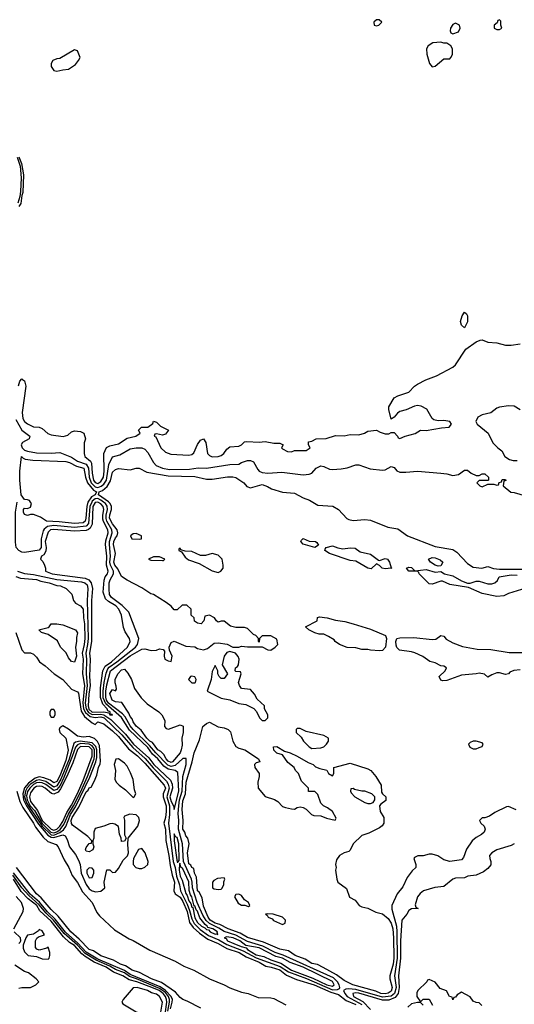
# Model space of a CAD drawing. Header units: inches. Extents: x 2348352 to 2479776, y 460422 to 613655.
# Tile 402 of 590: x 2422956 to 2426330, y 546576 to 553288. Entities that reach past the tile are written whole.
import ezdxf

# ---------------------------------------------------------------- set-up
doc = ezdxf.new("R2010")
doc.units = ezdxf.units.IN
doc.header["$MEASUREMENT"] = 0
doc.layers.add('C4524', color=7, linetype='Continuous')
doc.layers.add('C4525', color=7, linetype='Continuous')

msp = doc.modelspace()

# ---------------------------------------------------------------- linework, layer by layer
at = {"layer": 'C4524', "color": 4}
for points, elevation in [([(2423447.1, 550000), (2423433.6, 549970), (2423425.6, 549854.4), (2423410, 549834.5), (2423330, 549827.1), (2423190, 549839.3), (2423146.8, 549833.2), (2423123.8, 549816.2), (2423116.1, 549803.9), (2423103, 549750), (2423102.9, 549690), (2423090, 549672.3), (2422990, 549656.5), (2422970, 549659.4), (2422949.2, 549669.2), (2422932.9, 549690), (2422926.7, 549726.7), (2422927.1, 549930), (2422939.5, 550000)], 32), ([(2422930, 549493.6), (2422961.1, 549481.1), (2423070, 549471), (2423099.6, 549459.6), (2423158, 549450), (2423210, 549432), (2423234, 549430), (2423274, 549410), (2423312, 549372), (2423324, 549330), (2423336, 549310), (2423372, 549292), (2423390, 549270.8), (2423392.2, 549210), (2423398.7, 549170), (2423400.1, 549070), (2423397, 549030), (2423382.6, 548970), (2423389.3, 548930), (2423384.5, 548830), (2423398.5, 548750), (2423387.8, 548632.2), (2423392.5, 548590), (2423404.9, 548564.9), (2423437.5, 548537.5), (2423470, 548532.2), (2423510, 548535.7), (2423531.6, 548530), (2423653.8, 548413.8), (2423727, 548327), (2423812.7, 548252.7), (2423867.6, 548187.6), (2423956.7, 548096.7), (2423970, 548076.5), (2423975.4, 548050), (2423959.4, 547990), (2423978.9, 547930), (2423978.6, 547870), (2423971.7, 547810), (2424003.8, 547550), (2424016.2, 547510), (2424026.5, 547450), (2424046.7, 547390), (2424052.9, 547350), (2424098.5, 547258.5), (2424115.4, 547215.4), (2424130, 547158.9), (2424146.5, 547126.5), (2424187.2, 547087.2), (2424244.7, 547044.7), (2424315.3, 547015.3), (2424370, 546984.1), (2424480.2, 546940.2), (2424570, 546893.1), (2424733.9, 546833.9), (2424790, 546797.1), (2424911.8, 546751.8), (2425090, 546675.7), (2425123.5, 546676.5), (2425136.8, 546683.2), (2425140.5, 546690), (2425135.8, 546710), (2425124.7, 546730), (2425096.2, 546756.2), (2424752.4, 546912.4), (2424699.7, 546930), (2424613.8, 546973.8), (2424510, 547004.6), (2424430, 547047.7), (2424350, 547072.6), (2424315.4, 547095.4), (2424250, 547127.5), (2424227.8, 547147.8), (2424205, 547185), (2424167.5, 547270), (2424134.1, 547370), (2424133.6, 547410), (2424128.2, 547430), (2424074.1, 547550), (2424066.1, 547670), (2424039.6, 547770), (2424042.1, 547830), (2424037.1, 547877.1), (2424041.1, 547930), (2424046.4, 547970), (2424064.8, 548030), (2424069.9, 548130), (2424091.6, 548210), (2424090.9, 548250.9), (2424070, 548251.2), (2424016.6, 548203.4), (2423990, 548197.7), (2423966.7, 548206.7), (2423884.1, 548290), (2423840.9, 548340.9), (2423729.2, 548449.2), (2423710, 548473.8), (2423674.9, 548534.9), (2423656.5, 548556.5), (2423561.3, 548630), (2423548.6, 548650), (2423543.2, 548670), (2423543.2, 548710), (2423550, 548753.4), (2423575.8, 548850), (2423710, 548951.6), (2423790, 548998), (2423810, 548998.8), (2423852.9, 548987.1), (2423890, 548990.8), (2423910, 548998.8), (2423935.3, 548995.3), (2423943.6, 548983.6), (2423941, 548950), (2423946, 548930), (2423970, 548918), (2423990, 548914), (2423995.3, 548950), (2423978, 548990), (2423975.3, 549010), (2423990, 549042), (2424009.3, 549050.7), (2424090, 549018), (2424150, 549012), (2424170, 549002), (2424210, 548992), (2424238, 549002), (2424282, 549038), (2424310, 549041), (2424370.8, 549030.8), (2424410, 549011.3), (2424450, 549011.3), (2424470, 549018), (2424510, 549012), (2424610, 549014), (2424650, 548992), (2424670, 548991.3), (2424698, 549010), (2424718, 549030), (2424710, 549066), (2424668.4, 549088.4), (2424610, 549088), (2424592, 549070), (2424590, 549046), (2424586, 549050), (2424586, 549070), (2424566, 549090), (2424550, 549098), (2424510, 549139), (2424490, 549144), (2424430, 549144), (2424393.6, 549153.6), (2424350, 549188.7), (2424330, 549188.7), (2424310, 549182), (2424298, 549190), (2424286, 549210), (2424250, 549228), (2424218, 549222), (2424212, 549190), (2424194, 549170), (2424170, 549175.3), (2424148.7, 549188.7), (2424146, 549210), (2424126, 549230), (2424126, 549270), (2424096.4, 549296.4), (2424063.6, 549296.4), (2424030, 549266), (2424010, 549266), (2423988.7, 549290), (2423955.5, 549315.5), (2423870, 549368.7), (2423850, 549374), (2423790, 549414.5), (2423690, 549466.6), (2423650, 549492.3), (2423624.7, 549544.7), (2423605.8, 549570), (2423599.3, 549590), (2423608.7, 549650), (2423595.6, 549710), (2423598, 549730), (2423610, 549757.1), (2423621.6, 549770), (2423625.4, 549790), (2423621.1, 549810), (2423590, 549851.2), (2423568.7, 549890), (2423570, 549913.4), (2423582.2, 549950), (2423581.6, 549970), (2423573.3, 549990), (2423564.2, 550000)], 28), ([(2422940.4, 549530), (2422990, 549513.6), (2423050, 549506.4), (2423210, 549471.5), (2423376.9, 549456.9), (2423399.5, 549450), (2423415.5, 549435.5), (2423421.5, 549410), (2423415.7, 549330), (2423422.4, 549070), (2423419.3, 549030), (2423406.2, 548970), (2423411.8, 548930), (2423408.5, 548830), (2423416.8, 548750), (2423403.8, 548630), (2423408.5, 548590), (2423425.4, 548565.4), (2423450, 548551), (2423510, 548553), (2423530, 548549.6), (2423576.8, 548516.8), (2423678.7, 548418.7), (2423731.8, 548350), (2423837.3, 548257.3), (2423871.9, 548210), (2423984, 548104), (2423996.2, 548076.2), (2423998.4, 548050), (2423980.4, 547990), (2423990, 547958.3), (2424006.4, 547930), (2424010, 547904.7), (2424041.7, 548030), (2424035.4, 548155.4), (2424017.2, 548170), (2423970, 548178.3), (2423940.5, 548200.5), (2423898.8, 548250), (2423862.3, 548282.3), (2423830, 548325.8), (2423704.4, 548444.4), (2423651.6, 548531.6), (2423544.3, 548624.3), (2423526.4, 548666.4), (2423525.5, 548710), (2423532.9, 548770), (2423545.8, 548834.2), (2423557.4, 548862.6), (2423566.2, 548873.8), (2423619.8, 548910), (2423746, 549010), (2423758.8, 549030), (2423769.8, 549070), (2423701.3, 549250), (2423655.9, 549295.9), (2423582.3, 549350), (2423569.8, 549370), (2423565.4, 549405.4), (2423567.3, 549450), (2423572.9, 549470), (2423595, 549510), (2423595.4, 549530), (2423574.9, 549570), (2423571.6, 549590), (2423575.7, 549630), (2423568.2, 549710), (2423569, 549731), (2423587.9, 549790), (2423585.6, 549810), (2423551.1, 549870), (2423546.8, 549886.8), (2423545.8, 549910), (2423554, 549950), (2423552.1, 549972.1), (2423541.3, 549990), (2423528.2, 550000)], 32), ([(2423421.2, 550000), (2423420.7, 549999.3), (2423413.6, 549970), (2423407.7, 549890), (2423402.3, 549870), (2423390, 549858.5), (2423330, 549854), (2423226.2, 549866.2), (2423138, 549870), (2423098, 549898), (2423050, 549915.3), (2423030, 549915.3), (2423010, 549909.2), (2422990, 549915.3), (2422981.2, 549930), (2422982, 549950), (2422990, 549958), (2423010, 549956), (2423030, 549964.7), (2423037.2, 549990), (2423029.6, 550000)], 28), ([(2424955.1, 550000), (2424990, 549979.1), (2425092.2, 549972.2), (2425130.8, 549950), (2425187.9, 549887.9), (2425201.4, 549881.4), (2425230, 549874.8), (2425310, 549880.5), (2425350, 549876.3), (2425468.5, 549828.5), (2425536.7, 549816.7), (2425601, 549770), (2425790, 549696.5), (2425910, 549676.9), (2425938.2, 549658.2), (2426010, 549580.4), (2426050, 549557), (2426109.6, 549550.4), (2426150, 549560.5), (2426188, 549548), (2426230, 549541.8), (2426390, 549542.7)], 28), ([(2426410, 549412.8), (2426290, 549377.6), (2426258.2, 549361.8), (2426210, 549355.1), (2426110, 549377.3), (2426017.5, 549417.5), (2425890, 549438), (2425840.1, 549460.1), (2425830, 549461.6), (2425770, 549440.4), (2425750, 549442), (2425681.2, 549510), (2425679.3, 549519.3), (2425670, 549528.7), (2425610, 549529.6), (2425595.3, 549550), (2425610, 549555.5), (2425630, 549554), (2425650.9, 549530.9), (2425730, 549539.3), (2425790, 549522.4), (2425830, 549526), (2425854, 549510), (2425910, 549497.3), (2425970, 549462), (2426010, 549446), (2426030, 549446.8), (2426070, 549460.5), (2426090, 549460.4), (2426150, 549442), (2426176.6, 549443.4), (2426198, 549450), (2426215.3, 549464.7), (2426226, 549490), (2426310, 549503.7), (2426350, 549502)], 24), ([(2422930.4, 549110), (2422970, 548992), (2422990, 548972), (2423030, 548972), (2423050, 548962), (2423070, 548942), (2423090.9, 548910.9), (2423130, 548884.7), (2423191.3, 548830), (2423251.3, 548790), (2423310, 548725.5), (2423350, 548706.8), (2423356.2, 548696.2), (2423365.2, 548650), (2423374.6, 548574.6), (2423398.1, 548538.1), (2423450, 548494), (2423470, 548484.7), (2423490, 548502), (2423530, 548488.2), (2423590, 548439.6), (2423630, 548401.1), (2423697.7, 548317.7), (2423760.9, 548270), (2423810, 548220.9), (2423942.6, 548070), (2423950.1, 548050), (2423935.6, 548010), (2423934.6, 547990), (2423955, 547930), (2423955.5, 547890), (2423951.4, 547850), (2423939.5, 547810), (2423950, 547771.3), (2423953.3, 547693.3), (2423974.6, 547590), (2423981.8, 547521.8), (2423996.1, 547456.1), (2424011.8, 547410), (2424007.7, 547350), (2424017.1, 547330), (2424050, 547305.8), (2424070, 547277.3), (2424097.9, 547210), (2424114, 547134), (2424140.4, 547100.4), (2424181.6, 547061.6), (2424240.2, 547020.2), (2424310, 546990.8), (2424370, 546957.1), (2424453.1, 546930), (2424500.9, 546900.9), (2424590, 546863.2), (2424635.6, 546835.6), (2424670.7, 546830), (2424730, 546811.4), (2424776, 546776), (2424845.4, 546745.4), (2424964.9, 546710), (2425078.6, 546658.6), (2425130, 546643), (2425183, 546603), (2425250, 546575.8)], 24), ([(2426370, 548856), (2426327.3, 548852.7), (2426300.7, 548839.3), (2426290, 548829), (2426270, 548824), (2426230, 548835.3), (2426210, 548835.3), (2426176.9, 548823.1), (2426150, 548806), (2426127.3, 548827.3), (2426090, 548834), (2426070, 548828), (2425970, 548819), (2425870, 548784), (2425842, 548782), (2425830, 548786), (2425818, 548810), (2425858, 548850), (2425868, 548870), (2425850, 548882), (2425830, 548884), (2425790, 548904), (2425753.6, 548913.6), (2425706.3, 548946.3), (2425652, 548972), (2425630, 548979.3), (2425548, 548990), (2425529.1, 549009.1), (2425524.7, 549024.7), (2425522, 549050), (2425528, 549070), (2425550, 549074.8), (2425644.1, 549075.9), (2425770, 549062), (2425794.2, 549065.8), (2425830, 549091.3), (2425850, 549086), (2425866.2, 549066.2), (2425910, 549040.5), (2425976.1, 549016.1), (2426076.1, 548996.1), (2426170, 548995.5), (2426295.2, 548975.2), (2426430, 548973.7)], 24), ([(2422937.1, 548030), (2422958.1, 547958.1), (2422977.5, 547917.5), (2423050, 547810.9), (2423063.3, 547783.3), (2423116.5, 547716.5), (2423147.1, 547687.1), (2423204.8, 547664.8), (2423219.6, 547650), (2423260.6, 547560.6), (2423291.3, 547510), (2423314.7, 547454.7), (2423350, 547405.7), (2423383.8, 547343.8), (2423451.3, 547270), (2423483, 547203), (2423500.4, 547180.4), (2423603.3, 547083.3), (2423702.7, 547022.7), (2423730.9, 547010.9), (2423844.9, 546944.9), (2424017, 546870), (2424076.7, 546836.7), (2424144.9, 546810), (2424250, 546751.1), (2424350, 546710.2), (2424390, 546687.9), (2424470, 546660.2), (2424514.8, 546650), (2424583.4, 546623.4), (2424670, 546620.6), (2424690, 546615.4), (2424772.5, 546572.5)], 16), ([(2426342.6, 547902.6), (2426290, 547923.7), (2426277.3, 547922.7), (2426196.8, 547883.2), (2426162, 547858), (2426130, 547848), (2426110, 547848), (2426092, 547830), (2426102, 547810), (2426124.7, 547790), (2426131.3, 547770), (2426124.7, 547750), (2426107.1, 547732.9), (2426070, 547713.2), (2426042.8, 547690), (2426005.2, 547634.8), (2425984, 547576), (2425970, 547561.2), (2425890, 547549), (2425850, 547561.2), (2425809.5, 547589.5), (2425770, 547599.3), (2425750, 547599.3), (2425708.9, 547588.9), (2425671.6, 547588.4), (2425650, 547578), (2425644.7, 547570), (2425658, 547530), (2425658, 547510), (2425633.4, 547486.6), (2425599.9, 547440.1), (2425570, 547378), (2425530.7, 547329.3), (2425495.5, 547250), (2425495.5, 547224.5), (2425527.1, 547110), (2425529.5, 547070), (2425531.2, 546890), (2425512.5, 546770), (2425523.4, 546690), (2425512.5, 546650), (2425490, 546632.3), (2425430, 546624.2), (2425250, 546678.3), (2425198.4, 546681.6), (2425181.2, 546678.8), (2425165.5, 546670), (2425173.6, 546650), (2425190.2, 546630), (2425290, 546574.8)], 28), ([(2426330.4, 547669.6), (2426310, 547659.3), (2426212, 547630), (2426176, 547610), (2426161, 547590), (2426162.8, 547570), (2426170.8, 547550), (2426170, 547528), (2426150, 547502), (2426121, 547479), (2426070, 547457.2), (2426014, 547450), (2425990, 547439), (2425930, 547436), (2425912, 547430), (2425850, 547379.3), (2425787.9, 547372.1), (2425710, 547349), (2425688.1, 547331.9), (2425671, 547310), (2425654, 547254), (2425658, 547238), (2425674, 547230), (2425630, 547228), (2425610, 547215.3), (2425596, 547190), (2425563.8, 547150), (2425553.5, 547010), (2425554.5, 546890), (2425539.7, 546770), (2425545.5, 546690), (2425537.3, 546650), (2425517.2, 546622.8), (2425474.5, 546605.5), (2425430, 546603.8), (2425270, 546652.1), (2425250, 546654.4), (2425228.5, 546650), (2425233.4, 546630), (2425296.1, 546596.1), (2425350, 546540.4)], 32), ([(2423984.6, 546544.6), (2423997.1, 546590), (2423997.5, 546610), (2423989.4, 546630), (2423951.5, 546671.5), (2423915.2, 546695.2), (2423710, 546780.5), (2423670, 546806.1), (2423490, 546884.3), (2423410, 546931.4), (2423352.3, 546992.3), (2423268.6, 547068.6), (2423197.1, 547157.1), (2423146.8, 547206.8), (2423091.9, 547271.9), (2423027.5, 547327.5), (2422913.3, 547473.3)], 24), ([(2424191.6, 546550), (2424098.1, 546598.1), (2424068.2, 546608.2), (2424050, 546622), (2424018.1, 546658.1), (2423924.3, 546724.3), (2423856.4, 546750), (2423773, 546793), (2423723.1, 546810), (2423678.6, 546838.6), (2423643.9, 546850), (2423597, 546877), (2423510, 546907), (2423460, 546940), (2423429.2, 546950), (2423361.1, 547021.1), (2423304.2, 547070), (2423217.7, 547177.7), (2423170, 547222.7), (2423102.8, 547302.8), (2423069.9, 547330), (2422934.8, 547510)], 16), ([(2423965.8, 546530), (2423978.4, 546590), (2423977.5, 546610), (2423970.4, 546630), (2423950, 546655.9), (2423910, 546684), (2423753.8, 546750), (2423705.6, 546765.6), (2423670, 546790.7), (2423610, 546813.7), (2423570, 546836.8), (2423476.7, 546876.7), (2423401.8, 546921.8), (2423350, 546978.7), (2423259.6, 547059.6), (2423187.4, 547150), (2423137.6, 547197.6), (2423090, 547255.5), (2423017.6, 547317.6), (2422970.9, 547370.9), (2422910, 547455.9)], 28), ([(2423948.7, 546510), (2423959.1, 546590), (2423956.9, 546610), (2423949.9, 546630), (2423935, 546650), (2423907.6, 546670), (2423857.8, 546690), (2423755.8, 546730), (2423702.3, 546742.3), (2423658.7, 546770), (2423596.5, 546796.5), (2423547.1, 546830), (2423463.5, 546863.5), (2423402.1, 546902.1), (2423380.3, 546920.3), (2423330, 546978.1), (2423296.9, 546996.9), (2423255.4, 547035.4), (2423170, 547144.2), (2423093.9, 547213.9), (2423072.4, 547250), (2423014.7, 547294.7), (2422965.6, 547345.6), (2422914.4, 547430)], 32), ([(2422915.1, 547090), (2422979, 547210), (2422981.2, 547230), (2422969.2, 547270), (2422931.5, 547311.5)], 36), ([(2422949.4, 546990.6), (2422960.4, 546999.6), (2422964, 547010), (2422961.2, 547030), (2422919.5, 547070)], 36), ([(2422950, 546686), (2422970, 546691.3), (2423030, 546692), (2423066, 546710), (2423086, 546730), (2423068, 546750), (2423015.3, 546790), (2422990, 546799.3), (2422923.3, 546843.3)], 36), ([(2426108.4, 546568.4), (2426090, 546586), (2426070, 546588), (2426050, 546598), (2426030, 546628), (2425970, 546658), (2425939.6, 546640.4), (2425930, 546626), (2425918, 546622), (2425910, 546606), (2425906, 546626), (2425888, 546630), (2425868.4, 546668.4), (2425824.7, 546684.7), (2425790, 546728), (2425750, 546746), (2425738, 546742), (2425734, 546730), (2425672, 546670), (2425665.4, 546654.6), (2425664.7, 546630), (2425690, 546594), (2425708.7, 546611.3), (2425750, 546611.3), (2425772, 546570)], 36), ([(2425708, 546570), (2425690, 546588), (2425670, 546588.7), (2425630, 546579), (2425603.5, 546556.5)], 36)]:
    msp.add_lwpolyline(points, dxfattribs=dict(at, elevation=elevation))
for points, elevation in [([(2423490, 549998.3), (2423470, 549996.5), (2423454.8, 549970), (2423449.5, 549850), (2423437.8, 549822.2), (2423426.5, 549813.5), (2423410, 549807.1), (2423330, 549802.6), (2423190, 549814), (2423167, 549810), (2423150, 549795.4), (2423130.2, 549730), (2423135.9, 549690), (2423134.3, 549665.7), (2423120.9, 549639.1), (2423106, 549630), (2423098, 549610), (2423113.7, 549593.7), (2423124.7, 549570), (2423132, 549550), (2423132, 549530), (2423178, 549510), (2423401.8, 549481.8), (2423428.8, 549468.8), (2423444.4, 549450), (2423451.8, 549410), (2423446, 549330), (2423446.7, 549050), (2423431.5, 548970), (2423437.5, 548930), (2423433, 548810), (2423437, 548750), (2423427.1, 548690), (2423422.2, 548610), (2423428.3, 548588.3), (2423450, 548568.8), (2423530.3, 548570.3), (2423563.1, 548563.1), (2423570, 548549.4), (2423590, 548548.2), (2423587.5, 548552.5), (2423572.5, 548552.5), (2423574, 548570), (2423557.7, 548577.7), (2423553.2, 548590), (2423522.9, 548622.9), (2423508.1, 548668.1), (2423507.5, 548732.5), (2423523.5, 548850), (2423539.7, 548880.3), (2423582, 548910), (2423691.8, 549010), (2423709.3, 549050), (2423706, 549070), (2423675.3, 549115.3), (2423663.9, 549143.9), (2423651.3, 549230), (2423632.3, 549270), (2423612, 549292), (2423561, 549321), (2423540.5, 549340.5), (2423525.7, 549385.7), (2423532.7, 549467.3), (2423538.9, 549490), (2423554.8, 549510), (2423559.2, 549530), (2423547.3, 549570), (2423549.7, 549630), (2423541.8, 549710), (2423543.4, 549736.6), (2423559.8, 549790), (2423558.2, 549810), (2423527.2, 549867.2), (2423523.7, 549883.7), (2423522.6, 549910), (2423530.5, 549950), (2423526.6, 549970), (2423510, 549988.6)], 36), ([(2423750, 549785.2), (2423730, 549784), (2423711.3, 549770), (2423722, 549750), (2423770, 549747.7), (2423786, 549750), (2423788, 549770)], 28), ([(2424970, 549689.2), (2424890, 549714), (2424874, 549730), (2424879, 549741), (2424890, 549750.8), (2424930, 549734), (2424974, 549730), (2424983.6, 549723.6), (2424994, 549706)], 24), ([(2424050, 549686), (2424042, 549678), (2424042, 549670), (2424059.8, 549659.8), (2424084.9, 549624.9), (2424107.2, 549607.2), (2424180.7, 549580.7), (2424270, 549530.8), (2424310, 549520.7), (2424328.7, 549530), (2424344, 549550), (2424345.2, 549570), (2424337.2, 549610), (2424310, 549637.2), (2424270, 549649.3), (2424224.1, 549635.9), (2424190, 549636.2), (2424130, 549663), (2424085.2, 549665.2), (2424055.3, 549675.3)], 28), ([(2425161.4, 549681.4), (2425210, 549686.8), (2425244.7, 549684.7), (2425279.8, 549659.8), (2425350, 549644.7), (2425403.6, 549603.6), (2425410, 549602), (2425450, 549616.3), (2425464.7, 549610), (2425478, 549590), (2425491.1, 549551.1), (2425494, 549550), (2425490, 549549), (2425450, 549545.2), (2425429.1, 549549.1), (2425410, 549568), (2425390, 549578), (2425354.8, 549545.2), (2425330, 549549), (2425250, 549598), (2425210, 549602.7), (2425068.7, 549650), (2425038, 549670), (2425040.4, 549679.6), (2425046, 549690), (2425090, 549701), (2425127.3, 549687.3)], 24), ([(2423910, 549626), (2423870, 549626), (2423834, 549610), (2423850, 549604.7), (2423930, 549602), (2423938, 549602), (2423946, 549610)], 28), ([(2425810, 549562), (2425789.4, 549569.4), (2425758, 549590), (2425746, 549610), (2425770, 549621), (2425790, 549618.8), (2425825.4, 549605.4), (2425842, 549590), (2425830, 549566)], 24), ([(2425410, 548985.2), (2425349.3, 548989.3), (2425330, 548995.3), (2425290, 548994), (2425250, 549005.2), (2425190, 549009.2), (2425138, 549030), (2425109, 549050), (2425101.2, 549061.2), (2425063.2, 549083.2), (2425030, 549099), (2425000.2, 549100.2), (2424970, 549109), (2424928, 549130), (2424906, 549150), (2424986, 549190), (2424987.3, 549212.7), (2425002, 549218), (2425054, 549210), (2425110, 549194), (2425174, 549186), (2425230, 549170.5), (2425350, 549133), (2425450.7, 549090.7), (2425458, 549070), (2425451, 549010), (2425430, 548989)], 24), ([(2423330, 548908.7), (2423310, 548914), (2423290, 548939), (2423273.1, 548973.1), (2423235.1, 549010), (2423214.9, 549054.9), (2423150, 549097.2), (2423106, 549110), (2423086, 549130), (2423150, 549144.7), (2423158, 549150), (2423170, 549170.5), (2423210.3, 549170.3), (2423250, 549163), (2423336, 549130), (2423350.4, 549109.6), (2423342.8, 549077.2), (2423344, 549050), (2423336.3, 549010), (2423343.8, 548950)], 24), ([(2424390, 548982), (2424370, 548975.3), (2424350.7, 548949.3), (2424338, 548890), (2424374, 548830), (2424350, 548798), (2424330, 548798), (2424318, 548810), (2424308, 548830), (2424308, 548850), (2424290, 548886), (2424270, 548846), (2424262.8, 548790), (2424234, 548710), (2424330, 548662.8), (2424390, 548651), (2424450, 548626), (2424499.6, 548619.6), (2424552.7, 548592.7), (2424572.7, 548572.7), (2424592, 548530), (2424610, 548512), (2424630, 548512), (2424648, 548530), (2424648, 548550), (2424626, 548590), (2424626, 548610), (2424576.4, 548656.4), (2424558, 548690), (2424530, 548722), (2424470, 548729), (2424455.3, 548750), (2424449, 548770), (2424466, 548830), (2424462, 548842), (2424430, 548846), (2424426, 548850), (2424428.7, 548870), (2424442, 548878), (2424449, 548891), (2424452.7, 548930), (2424446.3, 548946.3), (2424429.2, 548969.2)], 28), ([(2423971.3, 548451.3), (2424050, 548480.7), (2424072.3, 548472.3), (2424070.3, 548429.7), (2424062, 548390), (2424063.7, 548343.7), (2424057.3, 548310), (2424050.1, 548289.9), (2423999.5, 548230), (2423990, 548225.5), (2423970, 548234.7), (2423954.7, 548250), (2423938.7, 548278.7), (2423918.6, 548298.6), (2423898.7, 548310), (2423861.5, 548361.5), (2423844.7, 548370), (2423823.1, 548390), (2423785.7, 548445.7), (2423750, 548473.2), (2423730, 548502.7), (2423722.7, 548522.7), (2423710, 548537.2), (2423701.2, 548561.2), (2423652.9, 548632.9), (2423610, 548637.2), (2423587.3, 548650), (2423570, 548694), (2423590, 548722), (2423610, 548714), (2423616.4, 548723.6), (2423615.3, 548744.7), (2423606.6, 548766.6), (2423607.3, 548790), (2423625.1, 548830), (2423650, 548856.4), (2423670, 548860.7), (2423694.6, 548834.6), (2423719.1, 548790), (2423739.1, 548730), (2423785.3, 548665.3), (2423824.7, 548624.7), (2423906, 548570), (2423926, 548550), (2423946, 548510), (2423944.7, 548470), (2423956, 548456)], 24), ([(2424130, 548813.2), (2424122, 548810), (2424107.3, 548790), (2424130, 548767.7), (2424150, 548766.8), (2424155.3, 548770), (2424159, 548790), (2424150, 548808)], 28), ([(2423190, 548586), (2423170, 548586), (2423162, 548570), (2423162, 548550), (2423170, 548534), (2423190, 548534), (2423198, 548550), (2423198, 548570)], 24), ([(2424830, 547907.3), (2424850, 547918), (2424870, 547922), (2424890, 547918), (2424910, 547906), (2424946, 547870), (2424962.8, 547862.8), (2425010, 547862), (2425050, 547844.9), (2425107.3, 547832.7), (2425114, 547846), (2425089, 547890), (2425055.5, 547915.5), (2425028, 547930), (2425010, 547948), (2424990, 548006), (2424970, 548028), (2424927.3, 548027.3), (2424926, 548050), (2424878, 548098), (2424858, 548150), (2424838, 548170), (2424828, 548190), (2424785.6, 548225.6), (2424750, 548278), (2424710, 548289), (2424690, 548308.7), (2424688.4, 548331.6), (2424710, 548334.8), (2424762, 548302), (2424802, 548290), (2424850, 548267.3), (2424923.8, 548223.8), (2424958, 548210), (2424974.8, 548194.8), (2425002.8, 548182.8), (2425052, 548172), (2425062, 548150), (2425090, 548134), (2425098, 548150), (2425098, 548190), (2425210, 548220.5), (2425330, 548181.3), (2425350.5, 548170), (2425385.5, 548130), (2425422, 548070), (2425423.5, 548023.5), (2425430.7, 548010.7), (2425454.8, 547990), (2425453.4, 547966.6), (2425419.6, 547940.4), (2425411.3, 547928.7), (2425416, 547890), (2425439.1, 547850), (2425439.1, 547810), (2425428.1, 547791.9), (2425410, 547779.3), (2425338, 547742), (2425290, 547726), (2425230.7, 547670), (2425210, 547628), (2425201, 547619), (2425170, 547609), (2425138, 547590), (2425118, 547562), (2425110.8, 547530), (2425114.8, 547510), (2425111.3, 547490), (2425118.8, 547430), (2425126.8, 547410), (2425185.8, 547365.8), (2425205.8, 547305.8), (2425245.5, 547285.5), (2425271.3, 547250), (2425290, 547240.7), (2425330, 547230.8), (2425384.7, 547204.7), (2425430, 547193), (2425470, 547161.6), (2425491.1, 547130), (2425500.8, 547090), (2425505.5, 547030), (2425507.7, 546890), (2425502.8, 546850), (2425480.2, 546770), (2425480.2, 546750), (2425496.2, 546690), (2425490, 546665.4), (2425470, 546651.5), (2425450, 546648.6), (2425419.3, 546650), (2425386.1, 546666.1), (2425229.4, 546710), (2425170, 546738.4), (2425118.2, 546778.2), (2425027.3, 546827.3), (2424987, 546847), (2424950, 546855.1), (2424904.2, 546884.2), (2424836, 546910), (2424790, 546940.9), (2424730, 546952.3), (2424619.7, 546999.7), (2424510, 547032.1), (2424460.4, 547060.4), (2424378, 547090), (2424320.5, 547120.5), (2424289.7, 547130), (2424256.4, 547150), (2424241.1, 547170), (2424210, 547246), (2424202, 547302), (2424179.8, 547339.8), (2424169, 547350), (2424162, 547442), (2424148, 547470), (2424143.1, 547503.1), (2424130, 547509.2), (2424124.2, 547524.2), (2424110, 547534), (2424101.6, 547610), (2424113.2, 547670), (2424104, 547710), (2424090, 547724), (2424082, 547750), (2424069, 547770), (2424071.8, 547830), (2424063.7, 547903.7), (2424070, 547962.8), (2424087.9, 548012.1), (2424092.3, 548090), (2424133.5, 548230), (2424146, 548290), (2424181.7, 548378.3), (2424205.1, 548470), (2424230, 548490.8), (2424250, 548498.8), (2424310, 548468), (2424350, 548462), (2424378, 548450), (2424393.4, 548433.4), (2424410.6, 548370), (2424430, 548334.8), (2424450, 548322), (2424491.3, 548310), (2424584.7, 548250), (2424594, 548230), (2424570, 548222), (2424558, 548210), (2424561, 548190), (2424590.8, 548150), (2424590.6, 548130), (2424580.5, 548090), (2424582.8, 548050), (2424630, 547993.4), (2424693.4, 547973.4), (2424718, 547958), (2424750, 547925.5), (2424770, 547918), (2424810, 547907.7)], 24), ([(2423250, 548474), (2423230, 548462), (2423224.9, 548450), (2423230.8, 548430), (2423270.4, 548390.4), (2423287.7, 548307.7), (2423270, 548238.7), (2423230, 548133), (2423210, 548096), (2423190, 548086.3), (2423163.9, 548103.9), (2423120.8, 548120.8), (2423090, 548126.7), (2423062, 548118), (2423016.8, 548083.2), (2422988.9, 548051.1), (2422977.1, 548010), (2422982.3, 547970), (2423001.9, 547930), (2423085.1, 547805.1), (2423148.9, 547728.9), (2423170, 547715.8), (2423190, 547714.1), (2423250, 547731), (2423265.5, 547725.5), (2423280.2, 547700.2), (2423296, 547650), (2423336.5, 547596.5), (2423358.2, 547558.2), (2423368.5, 547528.5), (2423375.5, 547470), (2423410, 547393.4), (2423430, 547363.9), (2423450, 547349.2), (2423476.6, 547343.4), (2423510, 547348.4), (2423536, 547370), (2423532.3, 547410), (2423550, 547492), (2423570, 547492), (2423590, 547474.8), (2423610, 547477.3), (2423630, 547502.8), (2423662, 547558), (2423692.3, 547587.7), (2423699.5, 547610), (2423694, 547666), (2423695.3, 547710), (2423761.2, 547790), (2423774, 547830), (2423768.7, 547850), (2423750, 547868.7), (2423707.1, 547872.9), (2423670, 547858), (2423666, 547850), (2423670.9, 547830.9), (2423671.3, 547731.3), (2423682, 547710), (2423672, 547688), (2423650, 547686), (2423648.7, 547710), (2423636.4, 547736.4), (2423629.2, 547789.2), (2423604.5, 547804.5), (2423590, 547809.4), (2423570, 547807.3), (2423530, 547789.6), (2423470, 547774), (2423461, 547750), (2423462, 547710), (2423454, 547690), (2423454, 547670), (2423461, 547650), (2423454.8, 547630), (2423430, 547615.1), (2423410, 547621.2), (2423404.5, 547630), (2423410, 547644.7), (2423430, 547672), (2423446, 547674), (2423448, 547690), (2423421.2, 547721.2), (2423316.6, 547796.6), (2423309, 547809), (2423307.5, 547830), (2423314.5, 547850), (2423359.2, 547920.8), (2423410, 548024.4), (2423423.5, 548036.5), (2423430, 548053), (2423442.7, 548057.3), (2423464.5, 548095.5), (2423481.3, 548138.7), (2423492.7, 548190), (2423505.1, 548214.9), (2423506.9, 548233.1), (2423499.6, 548339.6), (2423487.6, 548367.6), (2423467.5, 548387.5), (2423430, 548400.9), (2423390, 548396.9), (2423350, 548404.2), (2423290, 548452.7)], 24), ([(2424870, 548455.3), (2424850, 548455.3), (2424842, 548450), (2424842, 548430), (2424876.9, 548396.9), (2424892, 548370), (2424930, 548331.3), (2424950, 548321), (2425010, 548324.7), (2425030, 548331.3), (2425048.7, 548350), (2425062, 548370), (2425062, 548390), (2425030, 548409), (2424910, 548435.3)], 28), ([(2423369.1, 548370.9), (2423336.5, 548363.5), (2423325.4, 548354.6), (2423293.1, 548246.9), (2423236.9, 548110), (2423210, 548064.6), (2423190, 548057.2), (2423135, 548095), (2423090, 548106), (2423070, 548102.4), (2423030, 548076), (2423007.9, 548052.1), (2422995.3, 548030), (2422989.2, 547990), (2423002.3, 547950), (2423110, 547791.4), (2423170, 547731.4), (2423190, 547730.1), (2423230, 547747.6), (2423255.2, 547764.8), (2423271.7, 547788.3), (2423303.3, 547870), (2423336.8, 547923.2), (2423435.4, 548124.6), (2423475.4, 548230), (2423482.2, 548257.8), (2423481.8, 548310), (2423474.8, 548334.8), (2423450, 548359.6)], 28), ([(2423370, 548353.7), (2423350, 548345.6), (2423336.1, 548330), (2423315.1, 548264.9), (2423257.8, 548122.2), (2423231.1, 548068.9), (2423210, 548041.1), (2423190, 548033.9), (2423135.4, 548075.4), (2423110, 548086), (2423090, 548088.4), (2423070, 548085), (2423050, 548074.6), (2423024.3, 548050), (2423010, 548026.4), (2423003.2, 547996.8), (2423006.1, 547970), (2423028.1, 547930), (2423056.6, 547896.6), (2423110, 547808.4), (2423169.5, 547749.5), (2423190, 547745.5), (2423210, 547752.8), (2423231.4, 547768.6), (2423257.8, 547802.2), (2423288.3, 547871.7), (2423323.8, 547930), (2423373.2, 548026.8), (2423419.1, 548130), (2423464, 548250), (2423467, 548270), (2423466.2, 548310), (2423461.6, 548321.6), (2423450, 548338.5), (2423430, 548348.6)], 32), ([(2426070, 548369), (2426050, 548369), (2426030, 548361.2), (2426018.8, 548350), (2426026.8, 548330), (2426050, 548318.8), (2426070, 548318.8), (2426090, 548326.8), (2426110, 548334), (2426118, 548350), (2426110, 548358)], 28), ([(2423370, 548334.8), (2423350, 548313.3), (2423318.1, 548221.9), (2423276, 548124), (2423235.3, 548044.7), (2423217.8, 548022.2), (2423190, 548009.8), (2423172.5, 548012.5), (2423130, 548050.7), (2423110, 548061), (2423090, 548064.4), (2423070, 548060.3), (2423052.2, 548050), (2423030, 548018.7), (2423023.7, 547990), (2423030, 547958.7), (2423076.9, 547896.9), (2423110, 547830.2), (2423170, 547771), (2423190, 547763.4), (2423210, 547770.8), (2423230, 547791), (2423250, 547822), (2423277, 547883), (2423310, 547933.7), (2423350, 548013.2), (2423390, 548102.4), (2423450, 548268), (2423449.9, 548310), (2423430, 548330.8)], 36), ([(2423630, 548248.7), (2423612, 548248), (2423601, 548210), (2423610.8, 548170), (2423604.7, 548110), (2423614.8, 548090), (2423634.8, 548070), (2423677.6, 548037.6), (2423730, 547986), (2423738, 547990), (2423748.7, 548010), (2423739.3, 548039.3), (2423730, 548108), (2423713.1, 548153.1), (2423690, 548199), (2423670, 548221.2)], 24), ([(2425230, 548048), (2425214, 548046), (2425212, 548030), (2425218, 548018), (2425242, 547990), (2425310, 547951), (2425330, 547944.7), (2425350, 547944.7), (2425368.4, 547951.6), (2425378, 547970), (2425378, 547990), (2425358, 548010), (2425310, 548029), (2425289, 548029), (2425241.2, 548041.2)], 24), ([(2424010, 547739), (2424008.9, 547690), (2424030, 547546), (2424035.5, 547544.5), (2424044, 547556), (2424040.7, 547670), (2424030, 547714.5), (2424019, 547719)], 32), ([(2423790, 547638), (2423767.5, 547632.5), (2423733.4, 547570), (2423730.4, 547550), (2423730.4, 547530), (2423748.2, 547510), (2423770, 547501.7), (2423790, 547502), (2423809.7, 547510.3), (2423829.4, 547530), (2423833.2, 547550), (2423813.2, 547610)], 24), ([(2424050, 547538), (2424046.4, 547533.6), (2424045, 547490), (2424050, 547450.7), (2424063.4, 547423.4), (2424090, 547330.7), (2424098.9, 547318.9), (2424110, 547282.4), (2424123.5, 547263.5), (2424130, 547239.1), (2424136.7, 547236.7), (2424150, 547165.7), (2424170, 547133.7), (2424195.3, 547110), (2424218.2, 547098.2), (2424230, 547086.4), (2424243, 547083), (2424254.9, 547070), (2424290, 547054.4), (2424297.3, 547057.3), (2424308, 547052), (2424302.7, 547062.7), (2424305.6, 547070), (2424273.3, 547090), (2424240.7, 547100.7), (2424236, 547110), (2424220.3, 547120.3), (2424185.5, 547165.5), (2424170, 547211.1), (2424160.8, 547220.8), (2424150, 547247), (2424145.6, 547245.6), (2424130, 547309.3), (2424121.7, 547321.7), (2424112.7, 547352.7), (2424110, 547411.8), (2424070, 547499.7), (2424053.1, 547513.1)], 32), ([(2423430, 547506.6), (2423413.4, 547490), (2423413, 547470), (2423430, 547439.1), (2423450, 547441), (2423462, 547470), (2423462.7, 547490), (2423450, 547505.2)], 28), ([(2424350, 547438), (2424305.4, 547434.6), (2424279.6, 547420.4), (2424272, 547410), (2424272, 547370), (2424282.8, 547362.8), (2424310, 547358), (2424330, 547362), (2424335.3, 547364.7), (2424348, 547390), (2424348, 547412), (2424355.3, 547430)], 24), ([(2424450, 547328), (2424430, 547326), (2424422, 547310), (2424446.8, 547266.8), (2424470, 547252), (2424492, 547252), (2424510, 547244.7), (2424516.4, 547243.6), (2424526, 547250), (2424518, 547270), (2424488.7, 547288.7), (2424470, 547318)], 24), ([(2424650, 547194), (2424634, 547190), (2424644.7, 547184.7), (2424652, 547170), (2424678.5, 547158.5), (2424688.3, 547148.3), (2424750, 547121), (2424768, 547130), (2424768.7, 547150), (2424748, 547170), (2424686, 547190)], 24), ([(2423090, 547086), (2423083.6, 547076.4), (2423050, 547055.3), (2423010, 547048), (2422998, 547030), (2422979.6, 546980.4), (2422979.6, 546959.6), (2422990, 546934), (2423014, 546910), (2423070, 546902), (2423110, 546886), (2423150, 546884.7), (2423158, 546890), (2423162, 546910), (2423162, 546930), (2423150, 546966), (2423142, 546958), (2423090, 546946), (2423073.2, 546953.2), (2423064.7, 546964.7), (2423064, 547010), (2423072.5, 547027.5), (2423084, 547036), (2423126, 547050), (2423110, 547078)], 36), ([(2424370, 547035.3), (2424350.8, 547030), (2424364.4, 547024.4), (2424372.7, 547010), (2424416.4, 546990), (2424466.4, 546970), (2424501.7, 546961.7), (2424510.4, 546950), (2424570, 546914.3), (2424621.2, 546901.2), (2424670, 546879), (2424736.6, 546856.6), (2424810.4, 546810), (2424954.8, 546754.8), (2425052.2, 546710), (2425090, 546701.1), (2425100.9, 546710), (2425090, 546732.7), (2424889.7, 546830), (2424801.4, 546861.4), (2424747.8, 546890), (2424702.9, 546902.9), (2424590, 546960.8), (2424497.7, 546977.7), (2424456.8, 547010), (2424412, 547030)], 32), ([(2423758, 546690), (2423730, 546689), (2423662, 546610), (2423652, 546590), (2423659.6, 546579.6), (2423750, 546526), (2423790.7, 546510.7), (2423910, 546446), (2423926, 546450), (2423920.2, 546460.2), (2423915.3, 546495.3), (2423929.4, 546590), (2423910, 546629.2), (2423890, 546644.5), (2423855.4, 546655.4), (2423829, 546670)], 36)]:
    msp.add_lwpolyline(points, close=True, dxfattribs=dict(at, elevation=elevation))
at = {"layer": 'C4525', "color": 4}
for points, elevation in [([(2425390, 553288), (2425372, 553270), (2425374, 553250), (2425390, 553246.8), (2425406, 553250), (2425426, 553270), (2425407.3, 553287.3)], 44), ([(2425930, 553264), (2425910, 553255.3), (2425896, 553230), (2425891.6, 553211.6), (2425898, 553198), (2425910, 553191.3), (2425950, 553206), (2425962, 553230), (2425955.3, 553250)], 44), ([(2426230, 553286), (2426218, 553282), (2426212.7, 553267.3), (2426194, 553250), (2426194, 553230), (2426210, 553222), (2426230, 553222), (2426246, 553230), (2426238, 553250), (2426238, 553278)], 44), ([(2425830, 553135.3), (2425774, 553130), (2425742, 553110), (2425732, 553090), (2425732.7, 553052.7), (2425751.3, 552990), (2425770, 552966), (2425790, 552971.3), (2425850, 553022), (2425890, 553022), (2425898, 553030), (2425908, 553050), (2425908, 553090), (2425898, 553110), (2425870, 553128.7), (2425850, 553128.7)], 44), ([(2423330, 553082), (2423230, 553024), (2423210, 553022), (2423182, 553010), (2423171.3, 552990), (2423171, 552970), (2423190, 552942.8), (2423210, 552937.3), (2423250, 552946), (2423290, 552951.3), (2423336.5, 552983.5), (2423358, 553010), (2423368, 553030), (2423350, 553075.3)], 44), ([(2425990, 551188), (2425970, 551206), (2425964, 551230), (2425975.3, 551270), (2425990, 551294), (2426003.6, 551283.6), (2426010.8, 551270), (2426010.5, 551229.5)], 36)]:
    msp.add_lwpolyline(points, close=True, dxfattribs=dict(at, elevation=elevation))
for points, elevation in [([(2422938.6, 552350), (2422958.4, 552290), (2422967.2, 552210), (2422962.4, 552117.6), (2422956.4, 552083.6), (2422943.5, 552036.5)], 32), ([(2422950, 552352.2), (2422967.3, 552307.3), (2422982, 552230), (2422976.6, 552110), (2422970, 552089.2), (2422964.3, 552035.7), (2422950, 552014.5)], 36), ([(2422947.4, 550792.6), (2422957, 550823), (2422970, 550838.8), (2422976.3, 550836.3), (2422990, 550826), (2422998.9, 550790), (2422973.9, 550610), (2422978.2, 550570), (2422989.4, 550549.4), (2423010, 550533.4), (2423050, 550513.7), (2423090, 550510.4), (2423110, 550502.4), (2423147.5, 550467.5), (2423170, 550459), (2423252.7, 550447.3), (2423284, 550456), (2423310, 550478.8), (2423330, 550486), (2423370, 550481), (2423394, 550470), (2423404.7, 550430), (2423396.9, 550403.1), (2423394.8, 550330), (2423400.7, 550310), (2423438.5, 550278.5), (2423445.4, 550265.4), (2423450, 550198), (2423460.2, 550150), (2423470, 550134), (2423490, 550127), (2423510, 550139.7), (2423527.7, 550170), (2423532.5, 550210), (2423529.6, 550330), (2423547.8, 550372.2), (2423570, 550383.8), (2423630, 550397.1), (2423690, 550436.3), (2423748, 550450), (2423778, 550470), (2423766, 550490), (2423786, 550510), (2423830, 550511), (2423864, 550536), (2423870, 550552), (2423890, 550544.7), (2423917.3, 550517.3), (2423972, 550490), (2423950, 550462), (2423930, 550455.3), (2423890, 550466), (2423878, 550462), (2423874, 550450), (2423885.4, 550445.4), (2423918.8, 550370), (2423950, 550340.7), (2423987.5, 550327.5), (2424110, 550320.3), (2424130, 550324.4), (2424143.8, 550336.2), (2424170, 550391.3), (2424190, 550422), (2424210, 550432), (2424225.4, 550405.4), (2424238, 550330), (2424250, 550316.3), (2424270, 550308.9), (2424310, 550310.4), (2424330, 550317.1), (2424349.3, 550330), (2424370, 550361), (2424390, 550376), (2424450, 550380.7), (2424468.7, 550390), (2424489.2, 550410.8), (2424506.6, 550413.4), (2424590, 550407.3), (2424630, 550412.4), (2424690, 550401), (2424730, 550402), (2424754, 550390), (2424742, 550370), (2424750, 550362), (2424783.6, 550343.6), (2424810, 550342), (2424830, 550352), (2424910, 550352), (2424938, 550370), (2424926, 550390), (2424926, 550410), (2424950, 550416), (2424978, 550430), (2425047.2, 550432.8), (2425110, 550454), (2425170, 550451), (2425210, 550460.7), (2425270, 550458.8), (2425308, 550470), (2425330, 550482.8), (2425390, 550491), (2425415.3, 550475.3), (2425450, 550466), (2425474, 550466), (2425490, 550474), (2425510, 550474), (2425534, 550450), (2425538, 550438), (2425550, 550434), (2425586, 550450), (2425653.2, 550466.8), (2425690, 550491), (2425730, 550486.8), (2425834.6, 550505.4), (2425886, 550510), (2425902, 550530), (2425890, 550548), (2425850, 550556), (2425810, 550552.7), (2425781.5, 550561.5), (2425769.5, 550569.5), (2425732.7, 550632.7), (2425694.7, 550654.7), (2425670, 550657.6), (2425650, 550654), (2425592.5, 550627.5), (2425550, 550617.2), (2425533.2, 550606.8), (2425510, 550578), (2425490, 550566), (2425474, 550630), (2425474, 550650), (2425510, 550710.8), (2425535.1, 550724.9), (2425611.2, 550748.8), (2425649.6, 550790.4), (2425670, 550804), (2425725.9, 550834.1), (2425798.9, 550861.1), (2425910, 550918.8), (2425930, 550936), (2425998.6, 551041.4), (2426070, 551092), (2426096.4, 551103.6), (2426110, 551104.7), (2426150, 551090.8), (2426210, 551084.9), (2426270, 551070.4), (2426310, 551070.4), (2426370, 551078.4)], 36), ([(2426369.7, 550629.7), (2426330, 550653.3), (2426290, 550655.1), (2426230, 550646), (2426210, 550639.3), (2426170, 550609), (2426110, 550595.1), (2426082, 550578), (2426067.3, 550550), (2426076, 550530), (2426152, 550470), (2426184.5, 550404.5), (2426218, 550370), (2426244.7, 550350), (2426266, 550310), (2426298, 550290), (2426322.8, 550282.8), (2426350, 550282.4)], 36), ([(2422930, 550562), (2422970.3, 550490.3), (2423026, 550450), (2423021, 550430), (2422974.4, 550405.6), (2422965.5, 550390), (2422972, 550370), (2422990, 550354.6), (2423010, 550345.8), (2423070, 550336), (2423170, 550334), (2423230, 550338), (2423310, 550306), (2423350, 550279.3), (2423410, 550258.9), (2423425, 550230), (2423430.1, 550170), (2423444.8, 550130), (2423470, 550103.9), (2423490, 550098.3), (2423512.5, 550107.5), (2423530, 550122.7), (2423547.4, 550150), (2423565, 550255), (2423590, 550307.3), (2423638.3, 550321.7), (2423710, 550363), (2423750.5, 550370.5), (2423789.5, 550370.5), (2423810, 550360.7), (2423830, 550338.8), (2423868.2, 550270), (2423887.7, 550250), (2423930, 550231.7), (2423977.4, 550222.6), (2424114.9, 550225.1), (2424173.2, 550233.2), (2424230, 550230.7), (2424390, 550255.5), (2424450, 550257.3), (2424470, 550270.7), (2424510, 550284), (2424530, 550282.8), (2424550, 550274), (2424581.1, 550221.1), (2424590.8, 550210), (2424610, 550201.3), (2424650, 550197.6), (2424743.4, 550203.4), (2424890, 550186.4), (2424930, 550190.6), (2424950, 550197.3), (2424979, 550230), (2425010, 550246.8), (2425030, 550242.8), (2425070, 550224), (2425090, 550222), (2425150, 550225.5), (2425190, 550233.4), (2425250, 550253.4), (2425270, 550253), (2425346, 550226), (2425430, 550218), (2425450, 550219.1), (2425490, 550242.8), (2425510, 550234.8), (2425530, 550213), (2425550, 550203.7), (2425590, 550202.6), (2425670, 550210.4), (2425830, 550198), (2425870, 550192.7), (2425910, 550180.7), (2425950, 550186.8), (2425990, 550218), (2426010, 550218), (2426036.8, 550196.8), (2426070, 550182), (2426090, 550182), (2426110, 550191.3), (2426130, 550191.3), (2426154, 550170), (2426154, 550150), (2426150, 550146), (2426090, 550146), (2426074, 550130), (2426094, 550110), (2426110, 550104.7), (2426150, 550122), (2426190, 550122), (2426210, 550114), (2426222, 550118), (2426227.3, 550132.7), (2426242, 550138), (2426247.3, 550152.7), (2426270, 550154), (2426272, 550148), (2426258, 550142), (2426254, 550110), (2426306.4, 550066.4), (2426330, 550064.7), (2426430, 550036)], 32), ([(2423029.6, 550000), (2423022, 550010), (2423010, 550016), (2422990, 550017.2), (2422967, 550050), (2422956.4, 550150), (2422957.7, 550210), (2422969.4, 550310), (2422978.8, 550298.8), (2422993, 550293), (2423045.8, 550285.8), (2423270, 550276.5), (2423296.3, 550270), (2423344.6, 550244.6), (2423394.7, 550230), (2423405.4, 550170), (2423418.6, 550130), (2423460, 550080), (2423480.7, 550070), (2423472, 550050), (2423445.4, 550034.6), (2423421.2, 550000)], 28), ([(2423564.2, 550000), (2423562.2, 550002.2), (2423494, 550050), (2423499.3, 550070), (2423521, 550079), (2423553.9, 550106.1), (2423574.7, 550145.3), (2423590, 550202.8), (2423610, 550222), (2423630, 550228), (2423710, 550220.7), (2423750, 550230.8), (2423770, 550230.8), (2423824.4, 550204.4), (2423970, 550178.7), (2424150, 550173.4), (2424230, 550156), (2424270, 550156.5), (2424372.7, 550172.7), (2424410, 550172.7), (2424430, 550166.8), (2424484.7, 550130), (2424506.4, 550106.4), (2424530, 550098), (2424610, 550118.8), (2424646.8, 550106.8), (2424674, 550090), (2424747.9, 550067.9), (2424830, 550059.5), (2424890, 550028.4), (2424933.1, 550013.1), (2424955.1, 550000)], 28), ([(2423528.2, 550000), (2423510, 550013.9), (2423490, 550023.1), (2423470, 550021.5), (2423450, 550006.3), (2423447.1, 550000)], 32)]:
    msp.add_lwpolyline(points, dxfattribs=dict(at, elevation=elevation))

doc.saveas('drawing.dxf')
